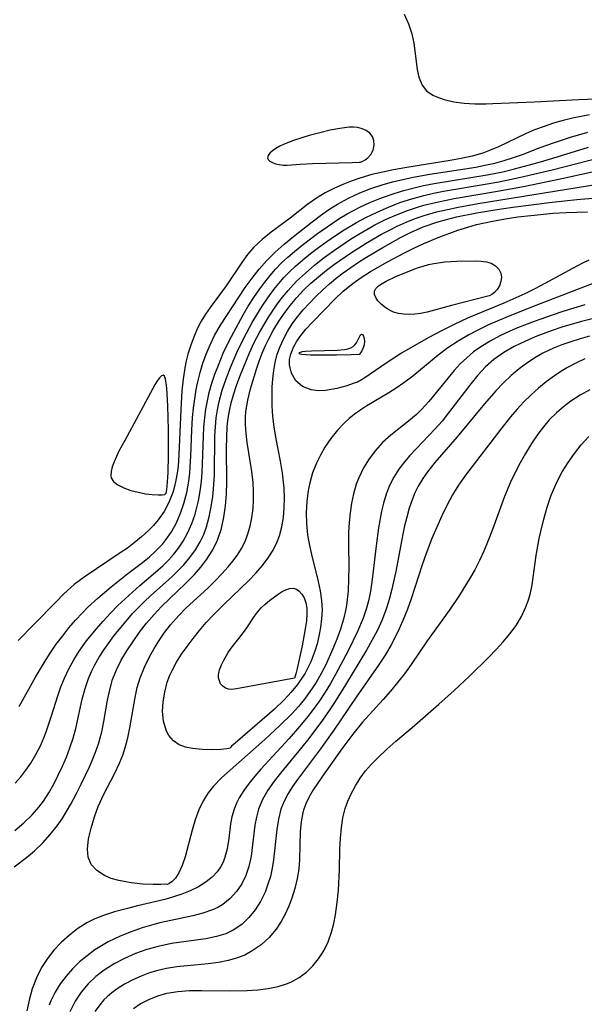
# Model space of a CAD drawing. Header units: inches. Extents: x 1073367 to 1082519, y 1569854 to 1574957.
# Tile 427 of 565: x 1078256 to 1078343, y 1573652 to 1573805. Entities that reach past the tile are written whole.
import ezdxf

# ---------------------------------------------------------------- set-up
doc = ezdxf.new("R2010")
doc.units = ezdxf.units.IN
doc.header["$MEASUREMENT"] = 0
doc.layers.add('CGG_CurvaNivelLidar_v1', color=7, linetype='Continuous', lineweight=30, true_color=0x008008)

msp = doc.modelspace()

# ---------------------------------------------------------------- linework, layer by layer
at = {"layer": 'CGG_CurvaNivelLidar_v1'}
for points in [[(1078315.511, 1573806.024, 71.5), (1078316.1871, 1573804.5349, 71.5), (1078316.6839, 1573802.9842, 71.5), (1078316.9824, 1573801.5327, 71.5), (1078317.5253, 1573797.4469, 71.5), (1078317.7942, 1573796.2318, 71.5), (1078318.2892, 1573795.0074, 71.5), (1078318.9863, 1573794.1142, 71.5), (1078319.9389, 1573793.4613, 71.5), (1078320.3926, 1573793.2476, 71.5), (1078321.7208, 1573792.7876, 71.5), (1078323.2085, 1573792.4524, 71.5), (1078324.8103, 1573792.2303, 71.5), (1078326.4911, 1573792.1196, 71.5), (1078328.2143, 1573792.1196, 71.5), (1078329.2799, 1573792.1586, 71.5), (1078335.7142, 1573792.443, 71.5), (1078342.5406, 1573792.815, 71.5), (1078352.4249, 1573793.1663, 71.5)], [(1078344.2622, 1573790.3864, 71), (1078342.9451, 1573790.1642, 71), (1078341.6394, 1573789.9028, 71), (1078340.1565, 1573789.5426, 71), (1078338.6941, 1573789.1209, 71), (1078337.2081, 1573788.6252, 71), (1078335.7492, 1573788.0714, 71), (1078334.3218, 1573787.4599, 71), (1078330.1557, 1573785.45, 71), (1078328.7436, 1573784.8519, 71), (1078327.7166, 1573784.4872, 71), (1078326.0588, 1573784.0115, 71), (1078324.3615, 1573783.628, 71), (1078322.6356, 1573783.3074, 71), (1078315.5846, 1573782.1823, 71), (1078313.8731, 1573781.8761, 71), (1078312.1759, 1573781.5312, 71), (1078310.5016, 1573781.1288, 71), (1078308.6063, 1573780.5723, 71), (1078307.2735, 1573780.1148, 71), (1078305.971, 1573779.611, 71), (1078304.7049, 1573779.0591, 71), (1078303.226, 1573778.3068, 71), (1078301.8775, 1573777.4623, 71), (1078300.5838, 1573776.5295, 71), (1078297.8012, 1573774.3811, 71), (1078294.8493, 1573772.202, 71), (1078293.4657, 1573771.0913, 71), (1078292.1912, 1573769.8833, 71), (1078291.2107, 1573768.732, 71), (1078290.3108, 1573767.5014, 71), (1078287.8799, 1573763.8878, 71), (1078285.42, 1573760.5357, 71), (1078284.6852, 1573759.4828, 71), (1078284.013, 1573758.3952, 71), (1078283.5019, 1573757.4149, 71), (1078282.9103, 1573756.0807, 71), (1078282.3956, 1573754.6951, 71), (1078281.9581, 1573753.2668, 71), (1078281.6944, 1573752.2216, 71), (1078281.4746, 1573751.1596, 71), (1078281.2094, 1573749.4013, 71), (1078281.0299, 1573747.6149, 71), (1078280.8356, 1573744.6314, 71), (1078280.5679, 1573737.7131, 71), (1078280.4225, 1573735.9201, 71), (1078280.2863, 1573734.8194, 71), (1078280.1016, 1573733.7383, 71), (1078279.876, 1573732.7548, 71), (1078279.5941, 1573731.7957, 71), (1078279.0042, 1573730.2829, 71), (1078278.259, 1573728.8619, 71), (1078277.3551, 1573727.5524, 71), (1078276.6296, 1573726.7141, 71), (1078275.8424, 1573725.9186, 71), (1078274.7703, 1573724.9358, 71), (1078273.6323, 1573723.9973, 71), (1078272.5614, 1573723.2022, 71), (1078271.4553, 1573722.4357, 71), (1078265.8447, 1573718.6718, 71), (1078264.3272, 1573717.5227, 71), (1078262.7251, 1573716.097, 71), (1078261.4438, 1573714.8268, 71), (1078258.1686, 1573711.4238, 71), (1078255.6383, 1573708.8549, 71)], [(1078255.7959, 1573698.599, 70.5), (1078258.2899, 1573703.1593, 70.5), (1078259.6988, 1573705.4994, 70.5), (1078260.5993, 1573706.896, 70.5), (1078261.5385, 1573708.2654, 70.5), (1078262.5236, 1573709.599, 70.5), (1078263.5049, 1573710.8218, 70.5), (1078264.5282, 1573712.006, 70.5), (1078265.5873, 1573713.1528, 70.5), (1078266.3848, 1573713.9683, 70.5), (1078267.9684, 1573715.4447, 70.5), (1078270.028, 1573717.1849, 70.5), (1078272.6339, 1573719.2526, 70.5), (1078274.8982, 1573720.9754, 70.5), (1078275.9883, 1573721.8584, 70.5), (1078276.8205, 1573722.5979, 70.5), (1078277.6036, 1573723.3769, 70.5), (1078278.0456, 1573723.8684, 70.5), (1078278.5168, 1573724.4492, 70.5), (1078279.3982, 1573725.7402, 70.5), (1078280.163, 1573727.1286, 70.5), (1078280.8127, 1573728.5879, 70.5), (1078281.3462, 1573730.1071, 70.5), (1078281.7925, 1573731.8272, 70.5), (1078282.1044, 1573733.5946, 70.5), (1078282.2516, 1573734.8843, 70.5), (1078282.4184, 1573737.5018, 70.5), (1078282.5668, 1573741.4959, 70.5), (1078282.6832, 1573743.4392, 70.5), (1078282.8244, 1573744.9051, 70.5), (1078283.0145, 1573746.3623, 70.5), (1078283.2532, 1573747.8077, 70.5), (1078283.495, 1573749.0116, 70.5), (1078283.8533, 1573750.4588, 70.5), (1078284.2815, 1573751.8823, 70.5), (1078284.7784, 1573753.2783, 70.5), (1078285.3928, 1573754.7457, 70.5), (1078286.0944, 1573756.1677, 70.5), (1078287.0343, 1573757.787, 70.5), (1078289.854, 1573762.1456, 70.5), (1078290.8501, 1573763.5976, 70.5), (1078291.9089, 1573765.0587, 70.5), (1078293.02, 1573766.4752, 70.5), (1078294.2039, 1573767.8254, 70.5), (1078295.5132, 1573769.1273, 70.5), (1078296.8953, 1573770.3603, 70.5), (1078298.3243, 1573771.5476, 70.5), (1078301.2265, 1573773.8247, 70.5), (1078302.5068, 1573774.7884, 70.5), (1078303.8075, 1573775.7127, 70.5), (1078305.1466, 1573776.5708, 70.5), (1078306.8501, 1573777.4972, 70.5), (1078308.6204, 1573778.3055, 70.5), (1078310.333, 1573778.9715, 70.5), (1078312.0845, 1573779.5476, 70.5), (1078313.7061, 1573779.993, 70.5), (1078316.9064, 1573780.7151, 70.5), (1078319.4879, 1573781.1911, 70.5), (1078326.5981, 1573782.3052, 70.5), (1078328.2808, 1573782.6382, 70.5), (1078329.5614, 1573782.9358, 70.5), (1078331.0163, 1573783.3274, 70.5), (1078332.4517, 1573783.7704, 70.5), (1078333.8658, 1573784.2636, 70.5), (1078336.5981, 1573785.3274, 70.5), (1078338.669, 1573786.0924, 70.5), (1078341.3159, 1573786.9651, 70.5), (1078343.9864, 1573787.7242, 70.5)], [(1078255.1296, 1573686.7399, 70), (1078256.0083, 1573687.7192, 70), (1078256.8261, 1573688.7442, 70), (1078257.5759, 1573689.8165, 70), (1078258.3663, 1573691.1444, 70), (1078259.0643, 1573692.5275, 70), (1078259.6, 1573693.7577, 70), (1078259.953, 1573694.6762, 70), (1078260.7932, 1573697.166, 70), (1078261.7901, 1573700.2974, 70), (1078262.2613, 1573701.6652, 70), (1078262.7875, 1573703.0078, 70), (1078263.4629, 1573704.4523, 70), (1078264.2322, 1573705.8529, 70), (1078265.0868, 1573707.209, 70), (1078266.2213, 1573708.7875, 70), (1078267.4443, 1573710.3116, 70), (1078268.7333, 1573711.7911, 70), (1078270.0172, 1573713.1718, 70), (1078271.1056, 1573714.2715, 70), (1078272.2226, 1573715.342, 70), (1078274.5182, 1573717.4014, 70), (1078276.9341, 1573719.4661, 70), (1078278.0976, 1573720.5174, 70), (1078278.9242, 1573721.331, 70), (1078279.7022, 1573722.1794, 70), (1078280.509, 1573723.1896, 70), (1078281.2285, 1573724.2569, 70), (1078281.9597, 1573725.5987, 70), (1078282.5686, 1573727.0086, 70), (1078283.067, 1573728.4732, 70), (1078283.5804, 1573730.5094, 70), (1078283.8539, 1573732.0177, 70), (1078284.0494, 1573733.5483, 70), (1078284.1594, 1573734.9022, 70), (1078284.2274, 1573736.2652, 70), (1078284.3552, 1573740.5339, 70), (1078284.433, 1573741.9724, 70), (1078284.5595, 1573743.4044, 70), (1078284.7356, 1573744.7262, 70), (1078284.9715, 1573746.0367, 70), (1078285.2691, 1573747.3331, 70), (1078285.6788, 1573748.7728, 70), (1078286.1549, 1573750.1938, 70), (1078286.6835, 1573751.5984, 70), (1078287.4424, 1573753.4133, 70), (1078288.3569, 1573755.3381, 70), (1078289.0543, 1573756.7003, 70), (1078290.5305, 1573759.3918, 70), (1078291.3149, 1573760.7115, 70), (1078292.1871, 1573762.0833, 70), (1078293.103, 1573763.4212, 70), (1078293.8802, 1573764.4757, 70), (1078294.6949, 1573765.4965, 70), (1078295.5552, 1573766.4753, 70), (1078296.4933, 1573767.4315, 70), (1078297.4774, 1573768.3445, 70), (1078298.4967, 1573769.2242, 70), (1078299.6795, 1573770.187, 70), (1078302.0417, 1573771.9786, 70), (1078304.3897, 1573773.6251, 70), (1078305.5238, 1573774.3706, 70), (1078306.6803, 1573775.0756, 70), (1078308.6286, 1573776.1071, 70), (1078310.1613, 1573776.8096, 70), (1078311.7267, 1573777.4479, 70), (1078313.3201, 1573778.0238, 70), (1078315.2261, 1573778.6186, 70), (1078316.8541, 1573779.0543, 70), (1078318.499, 1573779.4347, 70), (1078320.161, 1573779.7636, 70), (1078328.3731, 1573781.1066, 70), (1078330.7933, 1573781.5922, 70), (1078332.6439, 1573782.0239, 70), (1078336.3133, 1573783.0087, 70), (1078338.5612, 1573783.6787, 70), (1078344.0796, 1573785.4064, 70)], [(1078255.1246, 1573679.3951, 69.5), (1078256.5114, 1573680.5709, 69.5), (1078257.8044, 1573681.8274, 69.5), (1078258.8274, 1573683.0073, 69.5), (1078259.5253, 1573683.9445, 69.5), (1078260.3717, 1573685.2414, 69.5), (1078261.1454, 1573686.5915, 69.5), (1078261.8457, 1573687.9603, 69.5), (1078262.4949, 1573689.3586, 69.5), (1078263.0975, 1573690.778, 69.5), (1078263.6459, 1573692.2177, 69.5), (1078264.1268, 1573693.6787, 69.5), (1078264.5431, 1573695.2072, 69.5), (1078265.5597, 1573699.7599, 69.5), (1078265.9912, 1573701.3901, 69.5), (1078266.5293, 1573702.979, 69.5), (1078266.9798, 1573704.037, 69.5), (1078267.4948, 1573705.0679, 69.5), (1078268.1924, 1573706.2782, 69.5), (1078268.9568, 1573707.4579, 69.5), (1078269.727, 1573708.5511, 69.5), (1078270.5337, 1573709.6262, 69.5), (1078272.352, 1573711.8699, 69.5), (1078273.3732, 1573713.0244, 69.5), (1078274.2766, 1573713.974, 69.5), (1078275.2092, 1573714.8952, 69.5), (1078276.1656, 1573715.79, 69.5), (1078279.4446, 1573718.7198, 69.5), (1078280.4052, 1573719.6412, 69.5), (1078281.3175, 1573720.5958, 69.5), (1078282.2711, 1573721.7289, 69.5), (1078283.1272, 1573722.9224, 69.5), (1078283.8685, 1573724.1802, 69.5), (1078284.4009, 1573725.316, 69.5), (1078284.8388, 1573726.4962, 69.5), (1078285.2632, 1573728.0203, 69.5), (1078285.5778, 1573729.5885, 69.5), (1078285.8076, 1573731.1886, 69.5), (1078285.9301, 1573732.3503, 69.5), (1078286.0657, 1573734.5516, 69.5), (1078286.1498, 1573740.5982, 69.5), (1078286.2226, 1573741.9958, 69.5), (1078286.3544, 1573743.3849, 69.5), (1078286.5437, 1573744.6649, 69.5), (1078286.8011, 1573745.9318, 69.5), (1078287.2837, 1573747.7159, 69.5), (1078287.8753, 1573749.4736, 69.5), (1078288.5487, 1573751.2094, 69.5), (1078289.5636, 1573753.558, 69.5), (1078290.6182, 1573755.756, 69.5), (1078291.9272, 1573758.207, 69.5), (1078292.6275, 1573759.4057, 69.5), (1078293.4668, 1573760.7422, 69.5), (1078294.3519, 1573762.0441, 69.5), (1078295.2859, 1573763.3053, 69.5), (1078296.0518, 1573764.254, 69.5), (1078296.8577, 1573765.1662, 69.5), (1078297.7326, 1573766.0601, 69.5), (1078298.648, 1573766.9165, 69.5), (1078299.7983, 1573767.9132, 69.5), (1078300.9858, 1573768.874, 69.5), (1078302.2033, 1573769.8035, 69.5), (1078303.5168, 1573770.7542, 69.5), (1078304.8545, 1573771.6726, 69.5), (1078306.2149, 1573772.556, 69.5), (1078308.1296, 1573773.7059, 69.5), (1078309.5702, 1573774.4865, 69.5), (1078311.2926, 1573775.3357, 69.5), (1078313.0485, 1573776.1114, 69.5), (1078314.8389, 1573776.8015, 69.5), (1078316.6689, 1573777.3942, 69.5), (1078318.5297, 1573777.895, 69.5), (1078320.0603, 1573778.2413, 69.5), (1078321.6031, 1573778.5461, 69.5), (1078328.3904, 1573779.6925, 69.5), (1078330.1673, 1573780.0165, 69.5), (1078333.337, 1573780.6701, 69.5), (1078338.4401, 1573781.8669, 69.5), (1078346.1415, 1573783.8576, 69.5)], [(1078255.0175, 1573673.7509, 69), (1078256.9135, 1573675.1776, 69), (1078258.1583, 1573676.2345, 69), (1078259.4213, 1573677.4508, 69), (1078260.5992, 1573678.7487, 69), (1078261.6818, 1573680.1269, 69), (1078262.4242, 1573681.211, 69), (1078263.1183, 1573682.3313, 69), (1078263.7765, 1573683.4781, 69), (1078264.607, 1573685.0199, 69), (1078265.4029, 1573686.5806, 69), (1078266.6755, 1573689.2545, 69), (1078267.2556, 1573690.6031, 69), (1078267.7809, 1573691.9619, 69), (1078268.1237, 1573692.9773, 69), (1078268.3503, 1573693.7582, 69), (1078268.5758, 1573694.6701, 69), (1078268.906, 1573696.3114, 69), (1078269.475, 1573699.601, 69), (1078269.816, 1573701.2197, 69), (1078270.2661, 1573702.7995, 69), (1078270.8545, 1573704.2856, 69), (1078271.6182, 1573705.8014, 69), (1078272.4925, 1573707.2781, 69), (1078273.4468, 1573708.7253, 69), (1078274.4679, 1573710.1585, 69), (1078275.5481, 1573711.5571, 69), (1078276.695, 1573712.9065, 69), (1078277.8708, 1573714.1495, 69), (1078281.5884, 1573717.6972, 69), (1078282.9054, 1573719.0411, 69), (1078283.9434, 1573720.2335, 69), (1078284.89, 1573721.4804, 69), (1078285.7259, 1573722.7855, 69), (1078286.425, 1573724.1559, 69), (1078286.5987, 1573724.5689, 69), (1078287.1514, 1573726.2402, 69), (1078287.5359, 1573727.9805, 69), (1078287.7896, 1573729.7703, 69), (1078287.9402, 1573731.5944, 69), (1078288.0066, 1573733.4402, 69), (1078287.9569, 1573738.6695, 69), (1078287.9717, 1573740.3733, 69), (1078288.0582, 1573742.0652, 69), (1078288.1947, 1573743.3381, 69), (1078288.3897, 1573744.5088, 69), (1078288.6721, 1573745.7478, 69), (1078289.0194, 1573746.9721, 69), (1078289.4948, 1573748.4, 69), (1078290.0199, 1573749.8164, 69), (1078291.0352, 1573752.3676, 69), (1078291.5176, 1573753.5018, 69), (1078292.2548, 1573755.0806, 69), (1078293.0575, 1573756.6319, 69), (1078293.9232, 1573758.1511, 69), (1078294.467, 1573759.0344, 69), (1078295.8138, 1573761.0274, 69), (1078296.6351, 1573762.12, 69), (1078297.5006, 1573763.1751, 69), (1078298.8119, 1573764.5873, 69), (1078300.1772, 1573765.8722, 69), (1078301.6115, 1573767.0923, 69), (1078303.0983, 1573768.2597, 69), (1078304.6825, 1573769.4216, 69), (1078307.1807, 1573771.1087, 69), (1078308.4599, 1573771.9045, 69), (1078310.9593, 1573773.3242, 69), (1078312.6129, 1573774.1569, 69), (1078314.3003, 1573774.9128, 69), (1078316.0223, 1573775.5817, 69), (1078317.2789, 1573776.0006, 69), (1078318.5522, 1573776.3709, 69), (1078320.342, 1573776.814, 69), (1078323.2634, 1573777.4107, 69), (1078329.9653, 1573778.562, 69), (1078334.0385, 1573779.3167, 69), (1078339.9692, 1573780.5163, 69), (1078346.046, 1573781.8702, 69)], [(1078343.5413, 1573760.9521, 68.5), (1078340.1336, 1573759.9054, 68.5), (1078338.4429, 1573759.346, 68.5), (1078335.6847, 1573758.362, 68.5), (1078333.0988, 1573757.3463, 68.5), (1078331.8908, 1573756.8288, 68.5), (1078330.3357, 1573756.1022, 68.5), (1078328.8318, 1573755.3088, 68.5), (1078327.4082, 1573754.436, 68.5), (1078326.2742, 1573753.6182, 68.5), (1078325.2072, 1573752.7221, 68.5), (1078324.2142, 1573751.7552, 68.5), (1078323.2759, 1573750.731, 68.5), (1078319.3411, 1573745.962, 68.5), (1078318.1709, 1573744.689, 68.5), (1078317.4045, 1573743.9445, 68.5), (1078316.171, 1573742.8717, 68.5), (1078313.4498, 1573740.6993, 68.5), (1078312.1654, 1573739.5508, 68.5), (1078311.0632, 1573738.3529, 68.5), (1078310.0775, 1573737.0507, 68.5), (1078309.2128, 1573735.6591, 68.5), (1078308.4525, 1573734.1168, 68.5), (1078308.0555, 1573733.0877, 68.5), (1078307.6245, 1573731.6068, 68.5), (1078307.3225, 1573730.1503, 68.5), (1078307.1069, 1573728.662, 68.5), (1078306.9637, 1573727.1512, 68.5), (1078306.8828, 1573725.6259, 68.5), (1078306.8584, 1573723.6321, 68.5), (1078306.9053, 1573720.2706, 68.5), (1078306.8872, 1573718.4168, 68.5), (1078306.8034, 1573716.574, 68.5), (1078306.6235, 1573714.7525, 68.5), (1078306.464, 1573713.7353, 68.5), (1078306.1034, 1573712.1542, 68.5), (1078305.6299, 1573710.6075, 68.5), (1078305.0714, 1573709.0806, 68.5), (1078304.4538, 1573707.568, 68.5), (1078303.281, 1573704.9855, 68.5), (1078302.6309, 1573703.7238, 68.5), (1078301.8251, 1573702.3283, 68.5), (1078300.9445, 1573700.9793, 68.5), (1078300.0549, 1573699.77, 68.5), (1078299.1033, 1573698.609, 68.5), (1078298.0933, 1573697.4992, 68.5), (1078296.232, 1573695.6787, 68.5), (1078293.9039, 1573693.5068, 68.5), (1078287.1848, 1573687.5377, 68.5), (1078285.9259, 1573686.2754, 68.5), (1078285.074, 1573685.2229, 68.5), (1078284.3019, 1573683.9946, 68.5), (1078283.6273, 1573682.5883, 68.5), (1078283.0703, 1573681.039, 68.5), (1078282.6082, 1573679.4207, 68.5), (1078281.5457, 1573675.3091, 68.5), (1078281.0864, 1573673.9421, 68.5), (1078280.5561, 1573672.8006, 68.5), (1078280.0269, 1573672.0082, 68.5), (1078279.4952, 1573671.4409, 68.5), (1078279.0177, 1573671.1053, 68.5), (1078278.7236, 1573671.0088, 68.5), (1078278.5, 1573671.0525, 68.5), (1078277.7634, 1573670.9927, 68.5), (1078276.5523, 1573670.9905, 68.5), (1078274.9593, 1573671.0693, 68.5), (1078273.1471, 1573671.2587, 68.5), (1078271.2132, 1573671.6078, 68.5), (1078270.0567, 1573671.9357, 68.5), (1078268.996, 1573672.372, 68.5), (1078267.7996, 1573673.1516, 68.5), (1078266.9444, 1573674.1261, 68.5), (1078266.4839, 1573675.2484, 68.5), (1078266.3613, 1573676.4722, 68.5), (1078266.5561, 1573678.0778, 68.5), (1078266.9277, 1573679.7573, 68.5), (1078267.4379, 1573681.4776, 68.5), (1078268.0487, 1573683.0872, 68.5), (1078268.9286, 1573684.9905, 68.5), (1078270.5853, 1573688.1794, 68.5), (1078271.3453, 1573689.811, 68.5), (1078271.8396, 1573691.0917, 68.5), (1078272.2595, 1573692.4035, 68.5), (1078272.6095, 1573693.7391, 68.5), (1078272.9361, 1573695.3006, 68.5), (1078273.7596, 1573700.0214, 68.5), (1078274.103, 1573701.5619, 68.5), (1078274.5462, 1573703.0671, 68.5), (1078275.2007, 1573704.7097, 68.5), (1078275.9866, 1573706.3067, 68.5), (1078276.7124, 1573707.6083, 68.5), (1078277.4975, 1573708.8818, 68.5), (1078278.3436, 1573710.1195, 68.5), (1078279.2557, 1573711.3116, 68.5), (1078280.5233, 1573712.7544, 68.5), (1078281.6276, 1573713.8561, 68.5), (1078285.0913, 1573717.0259, 68.5), (1078286.1796, 1573718.0907, 68.5), (1078287.2232, 1573719.1857, 68.5), (1078288.2144, 1573720.3077, 68.5), (1078288.92, 1573721.1727, 68.5), (1078289.5758, 1573722.0608, 68.5), (1078290.2521, 1573723.1261, 68.5), (1078290.8232, 1573724.24, 68.5), (1078291.2748, 1573725.4069, 68.5), (1078291.6182, 1573726.6177, 68.5), (1078291.8683, 1573727.8629, 68.5), (1078292.0558, 1573729.34, 68.5), (1078292.1368, 1573730.6788, 68.5), (1078292.1408, 1573732.0293, 68.5), (1078292.0696, 1573733.3851, 68.5), (1078291.8844, 1573735.0635, 68.5), (1078291.1718, 1573739.562, 68.5), (1078290.9938, 1573740.9651, 68.5), (1078290.8936, 1573742.3611, 68.5), (1078290.8924, 1573743.4425, 68.5), (1078290.9593, 1573744.3846, 68.5), (1078291.244, 1573746.158, 68.5), (1078291.6775, 1573747.9209, 68.5), (1078292.5939, 1573750.9369, 68.5), (1078293.0203, 1573752.1871, 68.5), (1078293.4917, 1573753.4261, 68.5), (1078294.0069, 1573754.6153, 68.5), (1078294.576, 1573755.7843, 68.5), (1078295.1959, 1573756.9308, 68.5), (1078296.0076, 1573758.2781, 68.5), (1078296.8858, 1573759.585, 68.5), (1078297.829, 1573760.846, 68.5), (1078298.8402, 1573762.0526, 68.5), (1078299.9113, 1573763.1904, 68.5), (1078301.0419, 1573764.2693, 68.5), (1078302.2263, 1573765.2999, 68.5), (1078303.4533, 1573766.2902, 68.5), (1078304.7142, 1573767.2454, 68.5), (1078307.1655, 1573768.9578, 68.5), (1078309.6112, 1573770.4943, 68.5), (1078312.0086, 1573771.8765, 68.5), (1078313.2167, 1573772.5297, 68.5), (1078314.4408, 1573773.146, 68.5), (1078315.8221, 1573773.7722, 68.5), (1078317.2309, 1573774.331, 68.5), (1078318.6042, 1573774.7964, 68.5), (1078320.5454, 1573775.3431, 68.5), (1078322.2106, 1573775.7395, 68.5), (1078323.8914, 1573776.0917, 68.5), (1078326.9982, 1573776.6566, 68.5), (1078345.8728, 1573779.7166, 68.5)], [(1078345.601, 1573764.5279, 68), (1078335.2427, 1573760.5554, 68), (1078331.2705, 1573758.9725, 68), (1078328.5826, 1573757.8143, 68), (1078327.0297, 1573757.0789, 68), (1078325.5152, 1573756.2858, 68), (1078323.872, 1573755.309, 68), (1078322.2918, 1573754.2479, 68), (1078320.778, 1573753.1105, 68), (1078317.7422, 1573750.577, 68), (1078316.6063, 1573749.6797, 68), (1078315.4384, 1573748.8222, 68), (1078314.2389, 1573748.0108, 68), (1078313.1043, 1573747.3033, 68), (1078309.7106, 1573745.2567, 68), (1078308.6368, 1573744.5459, 68), (1078307.7368, 1573743.8946, 68), (1078306.9807, 1573743.2874, 68), (1078306.2602, 1573742.6419, 68), (1078305.1375, 1573741.4687, 68), (1078304.122, 1573740.2001, 68), (1078303.2116, 1573738.8518, 68), (1078302.5141, 1573737.6336, 68), (1078301.8995, 1573736.372, 68), (1078301.3034, 1573734.8768, 68), (1078300.8429, 1573733.3361, 68), (1078300.5912, 1573732.1051, 68), (1078300.388, 1573730.4119, 68), (1078300.3195, 1573728.6963, 68), (1078300.3698, 1573726.9711, 68), (1078300.5317, 1573725.2483, 68), (1078300.7488, 1573723.8477, 68), (1078301.1026, 1573722.21, 68), (1078302.1869, 1573718.026, 68), (1078302.4902, 1573716.5389, 68), (1078302.6938, 1573715.0493, 68), (1078302.7687, 1573713.5626, 68), (1078302.7038, 1573712.2088, 68), (1078302.53, 1573710.8616, 68), (1078302.2726, 1573709.5206, 68), (1078301.9922, 1573708.3507, 68), (1078301.6584, 1573707.1921, 68), (1078301.048, 1573705.5341, 68), (1078300.1279, 1573703.7685, 68), (1078298.9458, 1573702.0296, 68), (1078297.9717, 1573700.8318, 68), (1078296.9036, 1573699.6737, 68), (1078295.3799, 1573698.2112, 68), (1078289.291, 1573692.9453, 68), (1078288.7363, 1573692.441, 68), (1078288.5366, 1573692.2384, 68), (1078288.5, 1573692.1594, 68), (1078288.0158, 1573692.0431, 68), (1078287.0443, 1573691.9502, 68), (1078285.724, 1573691.9122, 68), (1078284.214, 1573691.9563, 68), (1078282.6754, 1573692.1045, 68), (1078281.583, 1573692.3096, 68), (1078280.602, 1573692.6643, 68), (1078279.7138, 1573693.2788, 68), (1078279.0043, 1573694.1237, 68), (1078278.7434, 1573694.5753, 68), (1078278.5718, 1573694.9413, 68), (1078278.1547, 1573696.3319, 68), (1078278.0208, 1573697.8167, 68), (1078278.1236, 1573699.3202, 68), (1078278.3636, 1573700.8471, 68), (1078278.7567, 1573702.3684, 68), (1078279.1577, 1573703.4601, 68), (1078279.505, 1573704.2255, 68), (1078280.194, 1573705.4944, 68), (1078280.9823, 1573706.7337, 68), (1078281.8425, 1573707.9502, 68), (1078282.7529, 1573709.1494, 68), (1078283.7597, 1573710.4082, 68), (1078284.8071, 1573711.6409, 68), (1078285.9018, 1573712.835, 68), (1078287.5552, 1573714.4768, 68), (1078291.353, 1573718.097, 68), (1078292.5617, 1573719.3517, 68), (1078293.5328, 1573720.4822, 68), (1078294.4132, 1573721.6588, 68), (1078295.1821, 1573722.8869, 68), (1078295.8126, 1573724.1743, 68), (1078296.1454, 1573725.0761, 68), (1078296.5217, 1573726.4931, 68), (1078296.7661, 1573727.9562, 68), (1078296.8984, 1573729.4529, 68), (1078296.9319, 1573730.9728, 68), (1078296.874, 1573732.5069, 68), (1078296.7981, 1573733.4147, 68), (1078296.6236, 1573734.8104, 68), (1078296.3158, 1573736.6667, 68), (1078295.6146, 1573740.3769, 68), (1078295.3459, 1573741.9841, 68), (1078295.1475, 1573743.5885, 68), (1078295.0441, 1573745.2416, 68), (1078295.0188, 1573746.8887, 68), (1078295.0376, 1573748.1717, 68), (1078295.1083, 1573749.4463, 68), (1078295.2583, 1573750.7376, 68), (1078295.4952, 1573752.0108, 68), (1078295.8261, 1573753.2586, 68), (1078296.2494, 1573754.4527, 68), (1078296.7637, 1573755.612, 68), (1078297.4064, 1573756.8116, 68), (1078298.1354, 1573757.9654, 68), (1078298.9445, 1573759.0689, 68), (1078299.8486, 1573760.1453, 68), (1078301.8235, 1573762.2474, 68), (1078302.8844, 1573763.2785, 68), (1078303.8984, 1573764.1801, 68), (1078304.9533, 1573765.0466, 68), (1078306.0422, 1573765.8811, 68), (1078307.2289, 1573766.7332, 68), (1078308.4443, 1573767.551, 68), (1078309.6838, 1573768.334, 68), (1078312.2071, 1573769.8319, 68), (1078315.052, 1573771.4263, 68), (1078316.4981, 1573772.1626, 68), (1078318.4679, 1573773.0304, 68), (1078320.5478, 1573773.7507, 68), (1078322.081, 1573774.1843, 68), (1078323.6352, 1573774.5634, 68), (1078326.7874, 1573775.2002, 68), (1078329.5479, 1573775.6609, 68), (1078332.3387, 1573776.069, 68), (1078338.4812, 1573776.8624, 68), (1078342.2871, 1573777.2579, 68), (1078348.5435, 1573777.7803, 68)], [(1078344.1772, 1573767.8606, 67.5), (1078343.1523, 1573767.3763, 67.5), (1078341.6206, 1573766.5874, 67.5), (1078337.3476, 1573764.2211, 67.5), (1078335.8, 1573763.4134, 67.5), (1078334.2177, 1573762.6469, 67.5), (1078330.9807, 1573761.2049, 67.5), (1078325.3435, 1573758.8451, 67.5), (1078323.2541, 1573757.8889, 67.5), (1078321.2817, 1573756.8979, 67.5), (1078319.229, 1573755.8, 67.5), (1078317.1736, 1573754.6443, 67.5), (1078315.101, 1573753.4103, 67.5), (1078312.7366, 1573751.8631, 67.5), (1078309.3911, 1573749.5873, 67.5), (1078308.7497, 1573749.1913, 67.5), (1078308.5, 1573749.0829, 67.5), (1078308.2706, 1573748.9555, 67.5), (1078307.609, 1573748.7068, 67.5), (1078306.6213, 1573748.3848, 67.5), (1078305.0567, 1573747.959, 67.5), (1078303.3175, 1573747.6553, 67.5), (1078302.1573, 1573747.6055, 67.5), (1078301.0559, 1573747.7354, 67.5), (1078299.7362, 1573748.2647, 67.5), (1078298.6989, 1573749.1548, 67.5), (1078298.0023, 1573750.3109, 67.5), (1078297.7011, 1573751.6259, 67.5), (1078297.7315, 1573752.4573, 67.5), (1078297.9233, 1573753.2812, 67.5), (1078298.3435, 1573754.341, 67.5), (1078298.7886, 1573755.1737, 67.5), (1078299.3178, 1573755.9827, 67.5), (1078300.2605, 1573757.1668, 67.5), (1078301.3135, 1573758.3177, 67.5), (1078304.7789, 1573761.8749, 67.5), (1078306.0312, 1573763.0348, 67.5), (1078307.5363, 1573764.2538, 67.5), (1078308.6562, 1573765.057, 67.5), (1078310.2685, 1573766.092, 67.5), (1078312.9246, 1573767.6007, 67.5), (1078315.4525, 1573768.9353, 67.5), (1078316.9945, 1573769.7108, 67.5), (1078318.5562, 1573770.4382, 67.5), (1078320.8019, 1573771.3673, 67.5), (1078323.8426, 1573772.508, 67.5), (1078325.3892, 1573773.0085, 67.5), (1078326.7496, 1573773.385, 67.5), (1078329.1842, 1573773.9313, 67.5), (1078331.151, 1573774.2796, 67.5), (1078333.1355, 1573774.5691, 67.5), (1078335.133, 1573774.8128, 67.5), (1078338.6176, 1573775.1443, 67.5), (1078340.6291, 1573775.2702, 67.5), (1078343.9439, 1573775.3643, 67.5)], [(1078345.3071, 1573758.9153, 69), (1078343.0233, 1573758.3379, 69), (1078339.9842, 1573757.4462, 69), (1078338.4867, 1573756.9511, 69), (1078336.1087, 1573756.0719, 69), (1078334.3164, 1573755.3185, 69), (1078332.5869, 1573754.4845, 69), (1078330.9436, 1573753.5428, 69), (1078329.4181, 1573752.456, 69), (1078328.1355, 1573751.2961, 69), (1078326.9493, 1573750.0167, 69), (1078325.8276, 1573748.656, 69), (1078322.3998, 1573744.1522, 69), (1078321.3819, 1573742.8988, 69), (1078320.3255, 1573741.684, 69), (1078316.388, 1573737.5523, 69), (1078315.5493, 1573736.5795, 69), (1078314.6726, 1573735.4134, 69), (1078313.8958, 1573734.1849, 69), (1078313.2339, 1573732.8932, 69), (1078312.7063, 1573731.5598, 69), (1078312.2852, 1573730.1752, 69), (1078311.9864, 1573728.9242, 69), (1078311.5285, 1573726.3563, 69), (1078311.1525, 1573723.5332, 69), (1078310.486, 1573717.8818, 69), (1078310.2141, 1573716.222, 69), (1078309.9623, 1573715.0332, 69), (1078309.6537, 1573713.8616, 69), (1078309.1311, 1573712.2994, 69), (1078308.2763, 1573710.2622, 69), (1078306.8769, 1573707.374, 69), (1078304.8742, 1573703.5753, 69), (1078304.0744, 1573702.1902, 69), (1078303.2325, 1573700.8281, 69), (1078302.346, 1573699.4935, 69), (1078301.3657, 1573698.128, 69), (1078300.3402, 1573696.7961, 69), (1078299.2759, 1573695.497, 69), (1078297.6513, 1573693.649, 69), (1078293.2523, 1573688.907, 69), (1078292.3129, 1573687.8118, 69), (1078291.4324, 1573686.7047, 69), (1078290.6277, 1573685.583, 69), (1078289.9196, 1573684.4432, 69), (1078289.5021, 1573683.6438, 69), (1078289.1101, 1573682.6925, 69), (1078288.7763, 1573681.5216, 69), (1078288.5656, 1573680.3951, 69), (1078288.2782, 1573678.1269, 69), (1078288.0369, 1573676.5446, 69), (1078287.6457, 1573675.0378, 69), (1078287.3785, 1573674.3687, 69), (1078287.0797, 1573673.7948, 69), (1078286.51, 1573672.9752, 69), (1078285.7092, 1573672.1409, 69), (1078284.7744, 1573671.3987, 69), (1078283.5845, 1573670.6509, 69), (1078282.2811, 1573670.0028, 69), (1078281.0287, 1573669.5066, 69), (1078279.717, 1573669.0773, 69), (1078278.3618, 1573668.6979, 69), (1078274.1387, 1573667.6835, 69), (1078272.3807, 1573667.238, 69), (1078270.5838, 1573666.7384, 69), (1078268.8327, 1573666.1707, 69), (1078267.5272, 1573665.6578, 69), (1078266.2826, 1573665.0509, 69), (1078264.8854, 1573664.1713, 69), (1078263.5752, 1573663.1585, 69), (1078262.3192, 1573662.0296, 69), (1078261.1561, 1573660.7986, 69), (1078260.1489, 1573659.5072, 69), (1078259.2645, 1573658.1207, 69), (1078258.4473, 1573656.5013, 69), (1078257.7949, 1573654.795, 69), (1078257.3622, 1573653.2509, 69), (1078256.9819, 1573651.3956, 69)], [(1078344.2636, 1573756.0478, 69.5), (1078342.805, 1573755.6543, 69.5), (1078341.3646, 1573755.2112, 69.5), (1078339.948, 1573754.7126, 69.5), (1078338.6958, 1573754.2077, 69.5), (1078337.0259, 1573753.4167, 69.5), (1078336.0454, 1573752.8734, 69.5), (1078334.6715, 1573751.9895, 69.5), (1078333.3591, 1573751.0097, 69.5), (1078332.1047, 1573749.948, 69.5), (1078330.8981, 1573748.8069, 69.5), (1078329.7415, 1573747.6075, 69.5), (1078327.9606, 1573745.5706, 69.5), (1078323.7469, 1573740.4376, 69.5), (1078320.2784, 1573736.4738, 69.5), (1078319.1131, 1573735.0296, 69.5), (1078318.391, 1573734.01, 69.5), (1078317.6665, 1573732.7852, 69.5), (1078317.1702, 1573731.7528, 69.5), (1078316.7393, 1573730.683, 69.5), (1078316.2921, 1573729.3638, 69.5), (1078315.9052, 1573728.0104, 69.5), (1078315.5667, 1573726.6305, 69.5), (1078315.2361, 1573725.0823, 69.5), (1078314.1969, 1573719.5841, 69.5), (1078313.551, 1573716.6181, 69.5), (1078313.1881, 1573715.2234, 69.5), (1078312.7674, 1573713.8501, 69.5), (1078312.0967, 1573712.0693, 69.5), (1078311.3034, 1573710.3393, 69.5), (1078310.5042, 1573708.8393, 69.5), (1078309.6467, 1573707.3642, 69.5), (1078306.3793, 1573701.9557, 69.5), (1078304.6828, 1573699.2463, 69.5), (1078303.855, 1573697.9899, 69.5), (1078302.8336, 1573696.5191, 69.5), (1078300.6999, 1573693.6591, 69.5), (1078299.6182, 1573692.2957, 69.5), (1078296.2942, 1573688.2965, 69.5), (1078295.3163, 1573687.0213, 69.5), (1078294.3643, 1573685.6255, 69.5), (1078293.5501, 1573684.1876, 69.5), (1078292.9202, 1573682.6939, 69.5), (1078292.5759, 1573681.4609, 69.5), (1078292.3401, 1573680.1958, 69.5), (1078291.7549, 1573675.376, 69.5), (1078291.416, 1573673.7741, 69.5), (1078290.9475, 1573672.3963, 69.5), (1078290.3151, 1573671.1037, 69.5), (1078289.4962, 1573669.8902, 69.5), (1078288.5161, 1573668.8142, 69.5), (1078287.3797, 1573667.904, 69.5), (1078286.6023, 1573667.4392, 69.5), (1078285.7727, 1573667.0467, 69.5), (1078284.278, 1573666.5294, 69.5), (1078282.6916, 1573666.1324, 69.5), (1078277.5935, 1573665.0365, 69.5), (1078276.6446, 1573664.7968, 69.5), (1078274.8739, 1573664.2808, 69.5), (1078273.1274, 1573663.677, 69.5), (1078271.4184, 1573662.9814, 69.5), (1078269.5754, 1573662.0848, 69.5), (1078268.8182, 1573661.6607, 69.5), (1078267.5274, 1573660.8465, 69.5), (1078266.2987, 1573659.9535, 69.5), (1078265.1387, 1573658.9853, 69.5), (1078264.0581, 1573657.9414, 69.5), (1078263.0548, 1573656.8019, 69.5), (1078262.1522, 1573655.5892, 69.5), (1078261.3589, 1573654.3086, 69.5), (1078260.69, 1573652.962, 69.5), (1078260.407, 1573652.2611, 69.5)], [(1078343.5253, 1573752.5362, 70), (1078342.1572, 1573751.9075, 70), (1078340.8249, 1573751.2003, 70), (1078339.8046, 1573750.5911, 70), (1078338.8113, 1573749.9357, 70), (1078337.5588, 1573749.0116, 70), (1078336.3541, 1573748.0194, 70), (1078335.1958, 1573746.9675, 70), (1078334.0889, 1573745.8673, 70), (1078333.0244, 1573744.7223, 70), (1078331.9999, 1573743.5395, 70), (1078330.4749, 1573741.643, 70), (1078325.034, 1573734.4905, 70), (1078323.9475, 1573732.959, 70), (1078323.0216, 1573731.4523, 70), (1078322.1752, 1573729.8873, 70), (1078321.3402, 1573728.1799, 70), (1078320.557, 1573726.4372, 70), (1078319.8181, 1573724.6684, 70), (1078318.9166, 1573722.3358, 70), (1078318.3056, 1573720.5933, 70), (1078316.5851, 1573715.328, 70), (1078316.0258, 1573713.7384, 70), (1078315.3121, 1573711.9414, 70), (1078314.521, 1573710.181, 70), (1078313.4912, 1573708.1716, 70), (1078312.5491, 1573706.5808, 70), (1078311.5384, 1573705.0289, 70), (1078308.071, 1573700.047, 70), (1078304.6069, 1573694.9236, 70), (1078302.5456, 1573692.0287, 70), (1078298.9477, 1573687.2825, 70), (1078298.2007, 1573686.2158, 70), (1078297.5198, 1573685.1289, 70), (1078296.8883, 1573683.9309, 70), (1078296.387, 1573682.6895, 70), (1078295.983, 1573681.1503, 70), (1078295.7317, 1573679.5568, 70), (1078295.2544, 1573674.8129, 70), (1078295.045, 1573673.5115, 70), (1078294.7522, 1573672.2553, 70), (1078294.3737, 1573671.0276, 70), (1078293.9142, 1573669.8363, 70), (1078293.2095, 1573668.3859, 70), (1078292.3765, 1573667.062, 70), (1078291.4081, 1573665.8613, 70), (1078290.3058, 1573664.8115, 70), (1078288.9804, 1573663.9002, 70), (1078287.8186, 1573663.352, 70), (1078286.4128, 1573662.908, 70), (1078284.7313, 1573662.5635, 70), (1078279.399, 1573661.8305, 70), (1078277.3634, 1573661.4077, 70), (1078275.5766, 1573660.8988, 70), (1078273.825, 1573660.2759, 70), (1078272.1234, 1573659.5413, 70), (1078270.5004, 1573658.695, 70), (1078268.9681, 1573657.723, 70), (1078267.6603, 1573656.7051, 70), (1078266.4695, 1573655.5685, 70), (1078265.3982, 1573654.2919, 70), (1078264.4786, 1573652.9021, 70), (1078263.6601, 1573651.2695, 70)], [(1078344.2974, 1573747.7551, 70.5), (1078342.787, 1573746.906, 70.5), (1078341.3376, 1573745.9625, 70.5), (1078340.2016, 1573745.1151, 70.5), (1078339.1261, 1573744.1963, 70.5), (1078338.0175, 1573743.0854, 70.5), (1078337.1014, 1573742.0133, 70.5), (1078336.2473, 1573740.8823, 70.5), (1078335.2484, 1573739.4013, 70.5), (1078334.3103, 1573737.869, 70.5), (1078333.4812, 1573736.4097, 70.5), (1078332.6995, 1573734.9209, 70.5), (1078331.9768, 1573733.4002, 70.5), (1078331.0724, 1573731.2127, 70.5), (1078329.1957, 1573726.0562, 70.5), (1078328.5436, 1573724.3506, 70.5), (1078327.8626, 1573722.7365, 70.5), (1078327.177, 1573721.2787, 70.5), (1078326.4409, 1573719.8459, 70.5), (1078325.6597, 1573718.4373, 70.5), (1078324.1118, 1573715.9056, 70.5), (1078322.5936, 1573713.6583, 70.5), (1078319.0894, 1573708.7911, 70.5), (1078316.6103, 1573705.1538, 70.5), (1078315.5456, 1573703.7014, 70.5), (1078314.4843, 1573702.338, 70.5), (1078313.3872, 1573701.0045, 70.5), (1078312.2549, 1573699.7053, 70.5), (1078309.032, 1573696.1716, 70.5), (1078307.5467, 1573694.3487, 70.5), (1078305.83, 1573692.0573, 70.5), (1078302.7238, 1573687.6668, 70.5), (1078301.3857, 1573685.6773, 70.5), (1078300.7778, 1573684.6234, 70.5), (1078300.2632, 1573683.5407, 70.5), (1078299.9552, 1573682.7012, 70.5), (1078299.8043, 1573682.172, 70.5), (1078299.5293, 1573680.7335, 70.5), (1078299.3912, 1573679.2489, 70.5), (1078299.274, 1573674.881, 70.5), (1078299.1541, 1573673.3967, 70.5), (1078298.927, 1573671.9294, 70.5), (1078298.5618, 1573670.3983, 70.5), (1078298.0869, 1573668.8966, 70.5), (1078297.6021, 1573667.6329, 70.5), (1078297.0431, 1573666.408, 70.5), (1078296.3998, 1573665.2363, 70.5), (1078295.6314, 1573664.0928, 70.5), (1078294.543, 1573662.7983, 70.5), (1078293.3134, 1573661.6529, 70.5), (1078291.947, 1573660.6842, 70.5), (1078290.7677, 1573660.0619, 70.5), (1078289.5166, 1573659.5645, 70.5), (1078288.208, 1573659.1857, 70.5), (1078286.6795, 1573658.8906, 70.5), (1078285.1109, 1573658.6936, 70.5), (1078281.8282, 1573658.4044, 70.5), (1078280.2317, 1573658.2326, 70.5), (1078278.6518, 1573657.9822, 70.5), (1078277.3066, 1573657.6727, 70.5), (1078275.9888, 1573657.2779, 70.5), (1078274.7039, 1573656.8033, 70.5), (1078273.395, 1573656.2202, 70.5), (1078272.1403, 1573655.553, 70.5), (1078270.9523, 1573654.7992, 70.5), (1078270.1553, 1573654.2054, 70.5), (1078269.4078, 1573653.5597, 70.5), (1078268.9306, 1573653.0868, 70.5), (1078268.4752, 1573652.5791, 70.5), (1078267.5214, 1573651.2911, 70.5)], [(1078273.5249, 1573651.7887, 71), (1078274.548, 1573652.4746, 71), (1078275.8705, 1573653.1794, 71), (1078277.2736, 1573653.7386, 71), (1078278.6872, 1573654.1313, 71), (1078280.4154, 1573654.4096, 71), (1078282.2113, 1573654.5368, 71), (1078284.0407, 1573654.565, 71), (1078288.4711, 1573654.5126, 71), (1078291.142, 1573654.5644, 71), (1078292.7909, 1573654.6633, 71), (1078294.3969, 1573654.8474, 71), (1078295.9413, 1573655.1527, 71), (1078297.4009, 1573655.6226, 71), (1078298.008, 1573655.8924, 71), (1078299.2184, 1573656.5782, 71), (1078300.3345, 1573657.4073, 71), (1078301.3453, 1573658.366, 71), (1078302.2336, 1573659.4482, 71), (1078303.0313, 1573660.735, 71), (1078303.688, 1573662.1305, 71), (1078304.2212, 1573663.6088, 71), (1078304.5906, 1573664.9414, 71), (1078304.8748, 1573666.3114, 71), (1078305.132, 1573668.213, 71), (1078305.2929, 1573670.1473, 71), (1078305.4575, 1573673.3452, 71), (1078305.546, 1573676.4887, 71), (1078305.6313, 1573678.1986, 71), (1078305.7792, 1573679.8688, 71), (1078305.9977, 1573681.3544, 71), (1078306.3426, 1573682.7796, 71), (1078306.7694, 1573683.9479, 71), (1078307.2923, 1573685.0804, 71), (1078307.9472, 1573686.3042, 71), (1078308.6849, 1573687.4908, 71), (1078309.5187, 1573688.6216, 71), (1078310.4608, 1573689.6896, 71), (1078311.4794, 1573690.7167, 71), (1078312.8247, 1573691.9901, 71), (1078314.229, 1573693.2394, 71), (1078316.7294, 1573695.3357, 71), (1078320.8962, 1573698.9558, 71), (1078323.2759, 1573701.1073, 71), (1078325.6811, 1573703.3909, 71), (1078328.6335, 1573706.2933, 71), (1078329.7758, 1573707.4598, 71), (1078330.8736, 1573708.6453, 71), (1078331.8995, 1573709.8699, 71), (1078332.8616, 1573711.2047, 71), (1078333.6986, 1573712.6043, 71), (1078334.3902, 1573714.0703, 71), (1078334.74, 1573715.0273, 71), (1078335.0253, 1573716.0084, 71), (1078335.3431, 1573717.4955, 71), (1078336.0073, 1573722.0665, 71), (1078336.4601, 1573724.674, 71), (1078336.6886, 1573725.7673, 71), (1078337.1487, 1573727.6766, 71), (1078337.6904, 1573729.5636, 71), (1078338.3274, 1573731.4145, 71), (1078339.2341, 1573733.5304, 71), (1078340.0379, 1573735.0403, 71), (1078340.9385, 1573736.4928, 71), (1078341.9213, 1573737.8876, 71), (1078342.9782, 1573739.2195, 71), (1078344.1552, 1573740.5278, 71)]]:
    msp.add_polyline3d(points, dxfattribs=at)
for points in [[(1078308.5, 1573783.0889, 71.5), (1078308.5455, 1573783.0599, 71.5), (1078308.7537, 1573783.0803, 71.5), (1078309.0789, 1573783.1973, 71.5), (1078309.4699, 1573783.4105, 71.5), (1078309.8739, 1573783.7239, 71.5), (1078310.3323, 1573784.2711, 71.5), (1078310.6698, 1573784.9441, 71.5), (1078310.8434, 1573785.6817, 71.5), (1078310.815, 1573786.414, 71.5), (1078310.577, 1573787.0464, 71.5), (1078310.1636, 1573787.5741, 71.5), (1078309.6214, 1573787.9666, 71.5), (1078309.0023, 1573788.2421, 71.5), (1078308.3325, 1573788.4211, 71.5), (1078307.6585, 1573788.4905, 71.5), (1078306.9565, 1573788.4813, 71.5), (1078306.2346, 1573788.4149, 71.5), (1078305.4986, 1573788.3072, 71.5), (1078303.9995, 1573788.0118, 71.5), (1078302.4237, 1573787.6393, 71.5), (1078300.7586, 1573787.1991, 71.5), (1078298.3205, 1573786.4468, 71.5), (1078296.8651, 1573785.8736, 71.5), (1078296.2014, 1573785.5506, 71.5), (1078295.598, 1573785.1974, 71.5), (1078295.0769, 1573784.8269, 71.5), (1078294.6616, 1573784.452, 71.5), (1078294.3859, 1573784.086, 71.5), (1078294.2959, 1573783.7429, 71.5), (1078294.4106, 1573783.4607, 71.5), (1078294.6845, 1573783.2109, 71.5), (1078295.0799, 1573782.9954, 71.5), (1078295.5666, 1573782.8187, 71.5), (1078296.121, 1573782.688, 71.5), (1078296.7244, 1573782.6139, 71.5), (1078297.3737, 1573782.6048, 71.5), (1078299.4403, 1573782.7728, 71.5), (1078301.2727, 1573782.8636, 71.5), (1078307.4296, 1573783.0112, 71.5)], [(1078328.5, 1573762.2994, 67), (1078322.8588, 1573760.8309, 67), (1078319.0942, 1573759.8141, 67), (1078318.0289, 1573759.5887, 67), (1078317.1538, 1573759.4792, 67), (1078316.2883, 1573759.4418, 67), (1078315.4426, 1573759.479, 67), (1078314.6289, 1573759.5989, 67), (1078313.8622, 1573759.8146, 67), (1078313.1396, 1573760.1452, 67), (1078312.4885, 1573760.5611, 67), (1078311.9176, 1573761.033, 67), (1078311.4427, 1573761.5368, 67), (1078311.0879, 1573762.0519, 67), (1078310.8869, 1573762.5595, 67), (1078310.8844, 1573763.0412, 67), (1078311.1101, 1573763.4761, 67), (1078311.5227, 1573763.8779, 67), (1078312.0742, 1573764.2555, 67), (1078312.7273, 1573764.616, 67), (1078314.2295, 1573765.3081, 67), (1078315.8684, 1573765.991, 67), (1078317.5651, 1573766.663, 67), (1078318.4343, 1573766.9545, 67), (1078319.2654, 1573767.1776, 67), (1078320.1094, 1573767.3554, 67), (1078321.8178, 1573767.5944, 67), (1078323.6871, 1573767.694, 67), (1078326.5401, 1573767.7351, 67), (1078327.4299, 1573767.7054, 67), (1078328.2814, 1573767.6057, 67), (1078329.0202, 1573767.3784, 67), (1078329.6645, 1573766.9974, 67), (1078330.1665, 1573766.4824, 67), (1078330.4808, 1573765.8553, 67), (1078330.5782, 1573765.2029, 67), (1078330.5042, 1573764.5293, 67), (1078330.2833, 1573763.8849, 67), (1078329.944, 1573763.3156, 67), (1078329.5189, 1573762.848, 67), (1078329.0878, 1573762.5112, 67), (1078328.7288, 1573762.3186, 67)], [(1078308.5, 1573753.2437, 67), (1078307.2602, 1573753.1834, 67), (1078305.0101, 1573753.1313, 67), (1078302.7038, 1573753.1043, 67), (1078300.9832, 1573753.1216, 67), (1078299.6488, 1573753.2127, 67), (1078299.3686, 1573753.2742, 67), (1078299.2412, 1573753.3402, 67), (1078299.2102, 1573753.4364, 67), (1078299.2719, 1573753.5218, 67), (1078299.4301, 1573753.6079, 67), (1078299.745, 1573753.6919, 67), (1078300.1524, 1573753.7502, 67), (1078301.1435, 1573753.8148, 67), (1078305.1696, 1573753.9091, 67), (1078306.2573, 1573754.022, 67), (1078306.7551, 1573754.1246, 67), (1078307.2051, 1573754.2743, 67), (1078307.5891, 1573754.4885, 67), (1078307.8697, 1573754.7525, 67), (1078308.0942, 1573755.0632, 67), (1078308.7264, 1573756.2643, 67), (1078308.8774, 1573756.3899, 67), (1078309.049, 1573756.3236, 67), (1078309.2053, 1573756.0743, 67), (1078309.3171, 1573755.6916, 67), (1078309.3565, 1573755.2251, 67), (1078309.3012, 1573754.723, 67), (1078309.1551, 1573754.2462, 67), (1078308.9564, 1573753.82, 67), (1078308.7508, 1573753.4848, 67), (1078308.5826, 1573753.2815, 67)], [(1078278.5, 1573731.5856, 71.5), (1078278.5522, 1573731.6576, 71.5), (1078278.6209, 1573731.9258, 71.5), (1078278.7399, 1573732.7548, 71.5), (1078278.8834, 1573734.8993, 71.5), (1078278.9502, 1573737.584, 71.5), (1078278.9386, 1573741.5487, 71.5), (1078278.8421, 1573745.2527, 71.5), (1078278.6823, 1573748.0172, 71.5), (1078278.5933, 1573748.7803, 71.5), (1078278.4748, 1573749.4075, 71.5), (1078278.3161, 1573749.8469, 71.5), (1078278.103, 1573750.0306, 71.5), (1078277.8581, 1573749.9325, 71.5), (1078277.5691, 1573749.6295, 71.5), (1078277.2463, 1573749.173, 71.5), (1078276.8975, 1573748.6032, 71.5), (1078274.3134, 1573743.7945, 71.5), (1078272.1477, 1573739.9073, 71.5), (1078271.2512, 1573738.216, 71.5), (1078270.4977, 1573736.5834, 71.5), (1078270.2185, 1573735.8064, 71.5), (1078270.0422, 1573735.0707, 71.5), (1078270.0115, 1573734.3927, 71.5), (1078270.0701, 1573734.0748, 71.5), (1078270.4293, 1573733.4995, 71.5), (1078271.1024, 1573732.9834, 71.5), (1078272.0103, 1573732.5325, 71.5), (1078273.0735, 1573732.1525, 71.5), (1078274.2136, 1573731.8493, 71.5), (1078275.3547, 1573731.6292, 71.5), (1078276.4229, 1573731.4969, 71.5), (1078277.3447, 1573731.4527, 71.5), (1078277.98, 1573731.4765, 71.5), (1078278.3855, 1573731.5304, 71.5)], [(1078298.5, 1573703.0221, 67.5), (1078289.4748, 1573701.3589, 67.5), (1078288.792, 1573701.2752, 67.5), (1078288.251, 1573701.3077, 67.5), (1078287.773, 1573701.4764, 67.5), (1078287.3599, 1573701.7664, 67.5), (1078287.0317, 1573702.1581, 67.5), (1078286.8292, 1573702.5755, 67.5), (1078286.7161, 1573703.0437, 67.5), (1078286.7005, 1573703.5475, 67.5), (1078286.847, 1573704.2918, 67.5), (1078287.1407, 1573705.0701, 67.5), (1078287.4491, 1573705.715, 67.5), (1078288.21, 1573707.0179, 67.5), (1078288.6526, 1573707.6576, 67.5), (1078290.448, 1573709.8957, 67.5), (1078291.0162, 1573710.6567, 67.5), (1078292.2849, 1573712.6281, 67.5), (1078292.7374, 1573713.2548, 67.5), (1078293.3069, 1573713.9095, 67.5), (1078293.9296, 1573714.5151, 67.5), (1078294.5865, 1573715.0756, 67.5), (1078295.9342, 1573716.0577, 67.5), (1078296.5522, 1573716.439, 67.5), (1078297.1512, 1573716.7424, 67.5), (1078297.7255, 1573716.9349, 67.5), (1078298.2676, 1573716.9752, 67.5), (1078298.777, 1573716.8244, 67.5), (1078299.2377, 1573716.5052, 67.5), (1078299.6414, 1573716.0514, 67.5), (1078299.9749, 1573715.4884, 67.5), (1078300.2558, 1573714.7201, 67.5), (1078300.4095, 1573713.8629, 67.5), (1078300.4256, 1573712.9776, 67.5), (1078300.3338, 1573711.9151, 67.5), (1078300.1659, 1573710.6774, 67.5), (1078299.6976, 1573708.0241, 67.5), (1078298.927, 1573704.5113, 67.5), (1078298.7194, 1573703.7054, 67.5)]]:
    msp.add_polyline3d(points, close=True, dxfattribs=at)

doc.saveas('drawing.dxf')
